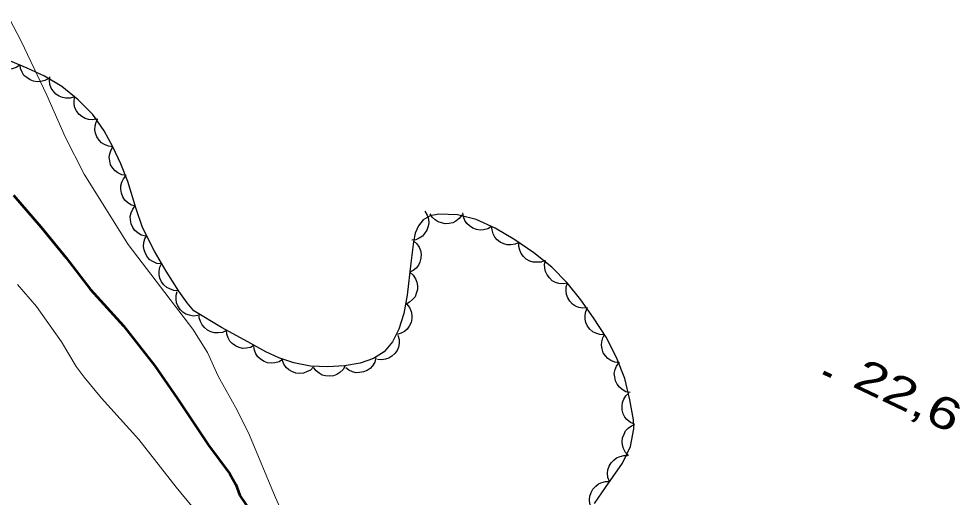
# Model space of a CAD drawing. Extents: x 356765 to 358572, y 5103174 to 5104650.
# Drawn here: x 357647.43 to 357691.93, y 5103713.83 to 5103736.42 of the extents above; entities that cross this region are included whole.
import ezdxf

# ---------------------------------------------------------------- set-up
doc = ezdxf.new("R2010")
doc.units = 0
doc.header["$LTSCALE"] = 0.6
doc.linetypes.add('DASH_DOUBLE_DOT', pattern=[9.2, 5, -1.2, 0.3, -1.2, 0.3, -1.2])
doc.linetypes.add('DOT_DASHED', pattern=[7.7, 5, -1.2, 0.3, -1.2])
for name, color, linetype, lineweight in [('2', 7, 'Continuous', 13), ('3', 7, 'Continuous', 140), ('4', 7, 'Continuous', 90), ('44', 7, 'Continuous', 25)]:
    doc.layers.add(name, color=color, linetype=linetype, lineweight=lineweight)

msp = doc.modelspace()

# ---------------------------------------------------------------- linework, layer by layer
at = {"layer": '2'}
for points in [[(357660.91, 5103710.93), (357660.81, 5103711.08), (357660.57, 5103711.57), (357659.55, 5103713.84), (357658.33, 5103716.75), (357657.75, 5103717.94), (357656.86, 5103719.55), (357656.35, 5103720.66), (357655.65, 5103721.76), (357652.6, 5103725.76), (357650.51, 5103729.09), (357649.62, 5103730.84), (357648.76, 5103732.82), (357647.54, 5103735.36), (357646.99, 5103736.42)], [(357647.37, 5103723.87), (357648.27, 5103722.84), (357649.45, 5103721.17), (357650.14, 5103720), (357650.52, 5103719.5), (357651.34, 5103718.51), (357653.11, 5103716.55), (357654.87, 5103714.3), (357657.17, 5103711.51), (357662.82, 5103703.34), (357663.93, 5103701.84), (357664.48, 5103701), (357664.76, 5103700.68), (357665.13, 5103700.45), (357665.93, 5103700.13)]]:
    msp.add_lwpolyline(points, dxfattribs=at)
at = {"layer": '3'}
msp.add_line((357685.47, 5103719.71), (357685.83, 5103719.54), dxfattribs=at)
at = {"layer": '4', "linetype": 'DASH_DOUBLE_DOT', "lineweight": 53}
msp.add_lwpolyline([(357647.18, 5103728.09), (357648.47, 5103726.59), (357649.66, 5103725.13), (357650.82, 5103723.63), (357652.37, 5103721.92), (357653.86, 5103720.03), (357654.92, 5103718.5), (357656.4, 5103716.29), (357657.4, 5103714.93), (357657.68, 5103714.42), (357657.87, 5103713.91), (357658.96, 5103712.34), (357659.66, 5103710.9), (357659.76, 5103710.58), (357659.94, 5103710.38)], dxfattribs=at)
at = {"layer": '44'}
for points in [[(357647.48, 5103734.23), (357647.3, 5103734.12), (357647.11, 5103734.06), (357646.95, 5103734.03), (357646.77, 5103734.06), (357646.6, 5103734.11), (357646.43, 5103734.21), (357646.3, 5103734.31), (357646.2, 5103734.46), (357646.13, 5103734.63), (357646.09, 5103734.8)], [(357648.84, 5103733.61), (357648.66, 5103733.51), (357648.47, 5103733.46), (357648.3, 5103733.44), (357648.13, 5103733.47), (357647.96, 5103733.54), (357647.8, 5103733.65), (357647.67, 5103733.75), (357647.58, 5103733.9), (357647.51, 5103734.07), (357647.49, 5103734.25)], [(357650.06, 5103732.73), (357649.86, 5103732.67), (357649.65, 5103732.67), (357649.49, 5103732.7), (357649.33, 5103732.77), (357649.18, 5103732.87), (357649.05, 5103733.02), (357648.96, 5103733.15), (357648.9, 5103733.32), (357648.88, 5103733.5), (357648.89, 5103733.68)], [(357651.13, 5103731.69), (357650.93, 5103731.65), (357650.72, 5103731.67), (357650.56, 5103731.71), (357650.41, 5103731.8), (357650.27, 5103731.92), (357650.16, 5103732.07), (357650.08, 5103732.22), (357650.04, 5103732.39), (357650.04, 5103732.57), (357650.07, 5103732.75)], [(357651.88, 5103730.38), (357651.67, 5103730.4), (357651.48, 5103730.48), (357651.34, 5103730.56), (357651.22, 5103730.69), (357651.12, 5103730.84), (357651.05, 5103731.02), (357651.02, 5103731.18), (357651.03, 5103731.36), (357651.08, 5103731.54), (357651.16, 5103731.7)], [(357652.5, 5103729.02), (357652.3, 5103729.05), (357652.11, 5103729.14), (357651.98, 5103729.24), (357651.87, 5103729.37), (357651.77, 5103729.53), (357651.73, 5103729.72), (357651.7, 5103729.88), (357651.73, 5103730.05), (357651.79, 5103730.23), (357651.88, 5103730.38)], [(357652.93, 5103727.58), (357652.73, 5103727.64), (357652.56, 5103727.75), (357652.44, 5103727.86), (357652.35, 5103728.01), (357652.28, 5103728.18), (357652.25, 5103728.37), (357652.25, 5103728.54), (357652.3, 5103728.71), (357652.38, 5103728.87), (357652.49, 5103729.01)], [(357653.43, 5103726.16), (357653.22, 5103726.21), (357653.05, 5103726.32), (357652.92, 5103726.42), (357652.82, 5103726.57), (357652.74, 5103726.74), (357652.71, 5103726.93), (357652.7, 5103727.09), (357652.74, 5103727.26), (357652.82, 5103727.43), (357652.92, 5103727.57)], [(357666.62, 5103727.33), (357666.73, 5103727.15), (357666.79, 5103726.96), (357666.81, 5103726.79), (357666.78, 5103726.62), (357666.72, 5103726.44), (357666.61, 5103726.28), (357666.51, 5103726.16), (357666.36, 5103726.06), (357666.19, 5103725.99), (357666.01, 5103725.96)], [(357668.38, 5103727.16), (357668.25, 5103726.99), (357668.09, 5103726.87), (357667.95, 5103726.79), (357667.78, 5103726.75), (357667.59, 5103726.74), (357667.41, 5103726.78), (357667.25, 5103726.83), (357667.11, 5103726.93), (357666.97, 5103727.06), (357666.88, 5103727.21)], [(357669.78, 5103726.61), (357669.6, 5103726.5), (357669.4, 5103726.45), (357669.24, 5103726.44), (357669.06, 5103726.47), (357668.89, 5103726.53), (357668.73, 5103726.64), (357668.61, 5103726.75), (357668.52, 5103726.9), (357668.45, 5103727.07), (357668.42, 5103727.25)], [(357671.08, 5103725.86), (357670.89, 5103725.77), (357670.69, 5103725.75), (357670.52, 5103725.74), (357670.35, 5103725.79), (357670.19, 5103725.87), (357670.04, 5103725.99), (357669.93, 5103726.11), (357669.85, 5103726.27), (357669.8, 5103726.45), (357669.78, 5103726.63)], [(357654.16, 5103724.85), (357653.95, 5103724.87), (357653.76, 5103724.96), (357653.62, 5103725.04), (357653.51, 5103725.17), (357653.41, 5103725.33), (357653.35, 5103725.51), (357653.32, 5103725.67), (357653.34, 5103725.85), (357653.39, 5103726.03), (357653.48, 5103726.18)], [(357666.09, 5103725.94), (357666.24, 5103725.8), (357666.35, 5103725.63), (357666.42, 5103725.48), (357666.45, 5103725.3), (357666.44, 5103725.12), (357666.39, 5103724.93), (357666.32, 5103724.78), (357666.21, 5103724.65), (357666.07, 5103724.53), (357665.91, 5103724.45)], [(357672.31, 5103725.01), (357672.12, 5103724.93), (357671.91, 5103724.92), (357671.75, 5103724.92), (357671.58, 5103724.98), (357671.42, 5103725.07), (357671.28, 5103725.2), (357671.18, 5103725.33), (357671.11, 5103725.49), (357671.07, 5103725.67), (357671.07, 5103725.85)], [(357673.36, 5103723.94), (357673.16, 5103723.9), (357672.96, 5103723.92), (357672.8, 5103723.96), (357672.65, 5103724.05), (357672.51, 5103724.18), (357672.4, 5103724.33), (357672.32, 5103724.48), (357672.29, 5103724.65), (357672.28, 5103724.83), (357672.32, 5103725.01)], [(357654.97, 5103723.58), (357654.76, 5103723.59), (357654.57, 5103723.66), (357654.42, 5103723.73), (357654.29, 5103723.85), (357654.18, 5103724), (357654.1, 5103724.17), (357654.06, 5103724.33), (357654.06, 5103724.5), (357654.1, 5103724.69), (357654.17, 5103724.85)], [(357665.91, 5103724.45), (357666.07, 5103724.31), (357666.18, 5103724.14), (357666.25, 5103723.99), (357666.27, 5103723.81), (357666.27, 5103723.63), (357666.22, 5103723.45), (357666.16, 5103723.29), (357666.04, 5103723.16), (357665.9, 5103723.04), (357665.74, 5103722.95)], [(357674.31, 5103722.77), (357674.1, 5103722.75), (357673.9, 5103722.79), (357673.75, 5103722.85), (357673.6, 5103722.95), (357673.47, 5103723.09), (357673.38, 5103723.25), (357673.32, 5103723.4), (357673.3, 5103723.58), (357673.31, 5103723.76), (357673.36, 5103723.94)], [(357655.89, 5103722.41), (357655.69, 5103722.38), (357655.49, 5103722.42), (357655.33, 5103722.47), (357655.18, 5103722.57), (357655.05, 5103722.69), (357654.95, 5103722.86), (357654.88, 5103723.01), (357654.86, 5103723.18), (357654.87, 5103723.37), (357654.91, 5103723.54)], [(357665.77, 5103722.95), (357665.9, 5103722.78), (357665.97, 5103722.59), (357666.01, 5103722.43), (357666.01, 5103722.26), (357665.97, 5103722.08), (357665.88, 5103721.91), (357665.79, 5103721.77), (357665.66, 5103721.66), (357665.5, 5103721.57), (357665.32, 5103721.51)], [(357675.11, 5103721.5), (357674.9, 5103721.51), (357674.71, 5103721.57), (357674.56, 5103721.64), (357674.43, 5103721.76), (357674.32, 5103721.91), (357674.24, 5103722.08), (357674.2, 5103722.24), (357674.2, 5103722.42), (357674.23, 5103722.6), (357674.3, 5103722.76)], [(357657.24, 5103721.7), (357657.05, 5103721.61), (357656.85, 5103721.59), (357656.68, 5103721.59), (357656.51, 5103721.63), (357656.35, 5103721.72), (357656.2, 5103721.84), (357656.09, 5103721.96), (357656.02, 5103722.12), (357655.96, 5103722.3), (357655.95, 5103722.48)], [(357658.56, 5103721), (357658.38, 5103720.9), (357658.18, 5103720.86), (357658.01, 5103720.85), (357657.84, 5103720.9), (357657.67, 5103720.97), (357657.52, 5103721.09), (357657.4, 5103721.2), (357657.32, 5103721.36), (357657.26, 5103721.53), (357657.24, 5103721.71)], [(357665.35, 5103721.48), (357665.41, 5103721.28), (357665.41, 5103721.08), (357665.38, 5103720.92), (357665.31, 5103720.76), (357665.2, 5103720.61), (357665.06, 5103720.48), (357664.92, 5103720.39), (357664.76, 5103720.34), (357664.57, 5103720.31), (357664.39, 5103720.33)], [(357675.82, 5103720.18), (357675.61, 5103720.2), (357675.42, 5103720.28), (357675.28, 5103720.37), (357675.16, 5103720.5), (357675.06, 5103720.65), (357675, 5103720.84), (357674.97, 5103721), (357674.99, 5103721.17), (357675.04, 5103721.35), (357675.12, 5103721.51)], [(357659.9, 5103720.33), (357659.73, 5103720.22), (357659.53, 5103720.17), (357659.36, 5103720.15), (357659.19, 5103720.17), (357659.02, 5103720.24), (357658.86, 5103720.34), (357658.73, 5103720.45), (357658.64, 5103720.6), (357658.57, 5103720.77), (357658.54, 5103720.94)], [(357661.36, 5103719.98), (357661.21, 5103719.83), (357661.03, 5103719.74), (357660.88, 5103719.68), (357660.7, 5103719.67), (357660.52, 5103719.69), (357660.34, 5103719.76), (357660.2, 5103719.84), (357660.07, 5103719.96), (357659.96, 5103720.11), (357659.89, 5103720.28)], [(357662.86, 5103720.03), (357662.76, 5103719.85), (357662.61, 5103719.71), (357662.47, 5103719.62), (357662.31, 5103719.56), (357662.12, 5103719.54), (357661.93, 5103719.56), (357661.77, 5103719.59), (357661.62, 5103719.68), (357661.48, 5103719.8), (357661.37, 5103719.94)], [(357664.31, 5103720.41), (357664.26, 5103720.21), (357664.15, 5103720.03), (357664.04, 5103719.91), (357663.89, 5103719.81), (357663.72, 5103719.74), (357663.53, 5103719.71), (357663.37, 5103719.7), (357663.2, 5103719.75), (357663.03, 5103719.82), (357662.89, 5103719.93)], [(357676.33, 5103718.77), (357676.13, 5103718.81), (357675.95, 5103718.91), (357675.82, 5103719.02), (357675.72, 5103719.16), (357675.63, 5103719.32), (357675.6, 5103719.51), (357675.58, 5103719.67), (357675.62, 5103719.85), (357675.69, 5103720.02), (357675.79, 5103720.17)], [(357676.53, 5103717.27), (357676.34, 5103717.35), (357676.18, 5103717.49), (357676.07, 5103717.61), (357676, 5103717.77), (357675.95, 5103717.95), (357675.95, 5103718.14), (357675.97, 5103718.3), (357676.03, 5103718.46), (357676.13, 5103718.62), (357676.26, 5103718.74)], [(357676.25, 5103715.79), (357676.11, 5103715.94), (357676.01, 5103716.12), (357675.96, 5103716.28), (357675.95, 5103716.45), (357675.97, 5103716.63), (357676.04, 5103716.81), (357676.11, 5103716.96), (357676.24, 5103717.08), (357676.39, 5103717.19), (357676.55, 5103717.26)], [(357675.35, 5103714.56), (357675.28, 5103714.75), (357675.26, 5103714.96), (357675.27, 5103715.12), (357675.33, 5103715.29), (357675.43, 5103715.45), (357675.56, 5103715.58), (357675.69, 5103715.69), (357675.85, 5103715.75), (357676.03, 5103715.79), (357676.21, 5103715.79)], [(357674.51, 5103713.32), (357674.43, 5103713.51), (357674.41, 5103713.72), (357674.42, 5103713.88), (357674.48, 5103714.05), (357674.57, 5103714.21), (357674.7, 5103714.35), (357674.83, 5103714.45), (357674.99, 5103714.52), (357675.17, 5103714.56), (357675.35, 5103714.56)]]:
    msp.add_lwpolyline(points, dxfattribs=at)
at = {"layer": '44', "linetype": 'DOT_DASHED'}
for points in [[(357676.34, 5103716.22), (357676.51, 5103717.05), (357676.49, 5103717.48), (357676.32, 5103718.43), (357676.07, 5103719.44), (357675.69, 5103720.42), (357675.19, 5103721.38), (357674.6, 5103722.3), (357674, 5103723.15), (357673.35, 5103723.95), (357672.63, 5103724.69), (357671.78, 5103725.37), (357670.88, 5103725.98), (357669.95, 5103726.53), (357669.05, 5103726.95), (357668.16, 5103727.17), (357667.28, 5103727.2), (357666.88, 5103727.11), (357666.55, 5103726.92), (357666.32, 5103726.65), (357666.16, 5103726.29), (357666.08, 5103725.88), (357665.96, 5103724.88), (357665.79, 5103723.37), (357665.63, 5103722.5), (357665.4, 5103721.76), (357665.09, 5103721.17), (357664.7, 5103720.7), (357664.2, 5103720.37), (357663.57, 5103720.16), (357662.83, 5103720.03), (357662.03, 5103719.98), (357661.22, 5103720.01), (357660.43, 5103720.17), (357659.72, 5103720.41), (357659.1, 5103720.69), (357658.26, 5103721.16), (357657.01, 5103721.84), (357655.7, 5103722.63), (357655.38, 5103723), (357654.99, 5103723.55), (357654.39, 5103724.5), (357653.85, 5103725.45), (357653.28, 5103726.57), (357652.97, 5103727.44), (357652.58, 5103728.73), (357652.25, 5103729.57), (357651.88, 5103730.38), (357651.47, 5103731.13), (357650.92, 5103731.9), (357650.23, 5103732.59), (357649.46, 5103733.22), (357648.64, 5103733.71), (357647.83, 5103734.09), (357646.73, 5103734.54)], [(357674.65, 5103713.53), (357675.16, 5103714.28), (357675.96, 5103715.43), (357676.34, 5103716.22)]]:
    msp.add_lwpolyline(points, dxfattribs=at)

# ---------------------------------------------------------------- texts
at = {"layer": '3', "width": 1.35}
msp.add_text('22,6   ', height=1.5, rotation=334.619, dxfattribs=at).set_placement((357686.77, 5103719.08))

doc.saveas('drawing.dxf')
